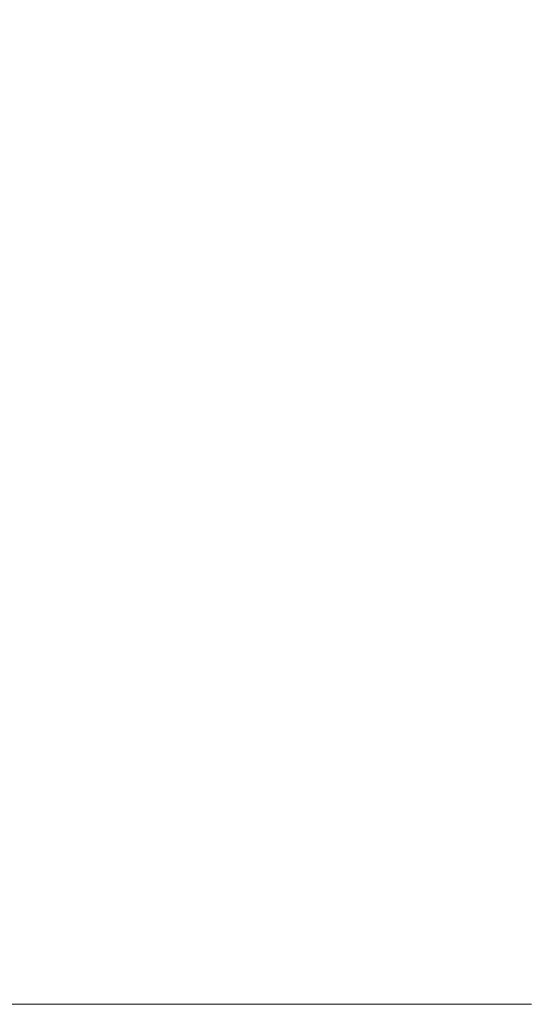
# Model space of a CAD drawing. Header units: millimetres. Extents: x -30280 to 309309, y -17460 to 4378.
# Tile 974 of 1056: x 282007 to 282527, y -13460 to -12460. Entities that reach past the tile are written whole.
import ezdxf

# ---------------------------------------------------------------- set-up
doc = ezdxf.new("R2010")
doc.units = ezdxf.units.MM
doc.header["$MEASUREMENT"] = 0
doc.linetypes.add('Wipeout_Contour', pattern=[1000, 0, -1000])
doc.layers.add('10_ESTR_Fotjats', color=7, linetype='Continuous')
doc.layers.add('12_FAÇ_Façana', color=7, linetype='Continuous')
doc.layers.add('10_ESTR_Fotjats_Pluma_Nº__1', color=7, linetype='Continuous', lineweight=5)

# ---------------------------------------------------------------- blocks, each defined once
blk = doc.blocks.new('Elem Sección_728_7', base_point=(301400.3, -13460))
at = {"color": 254, "linetype": 'Wipeout_Contour', "lineweight": 0, "ltscale": 1130048.083657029}
blk.add_wipeout([(281993.8, -13460), (282526.7, -13460), (282526.7, -10160), (281993.8, -10160)], dxfattribs=at).dxf.layer = '12_FAÇ_Façana'
blk = doc.blocks.new('Elem Sección_848_7', base_point=(301400.3, -13460))
at = {"layer": '10_ESTR_Fotjats_Pluma_Nº__1', "color": 7, "linetype": 'Continuous', "lineweight": 5}
blk.add_line((282526.7, -13460), (276803.9, -13460), dxfattribs=at)

msp = doc.modelspace()

# ---------------------------------------------------------------- block references
at = {"layer": '12_FAÇ_Façana', "lineweight": 0}
msp.add_blockref('Elem Sección_728_7', (301400.3, -13460), dxfattribs=at)

# ---------------------------------------------------------------- next in the draw order: block references
at = {"layer": '10_ESTR_Fotjats', "lineweight": 0}
msp.add_blockref('Elem Sección_848_7', (301400.3, -13460), dxfattribs=at)

doc.saveas('drawing.dxf')
